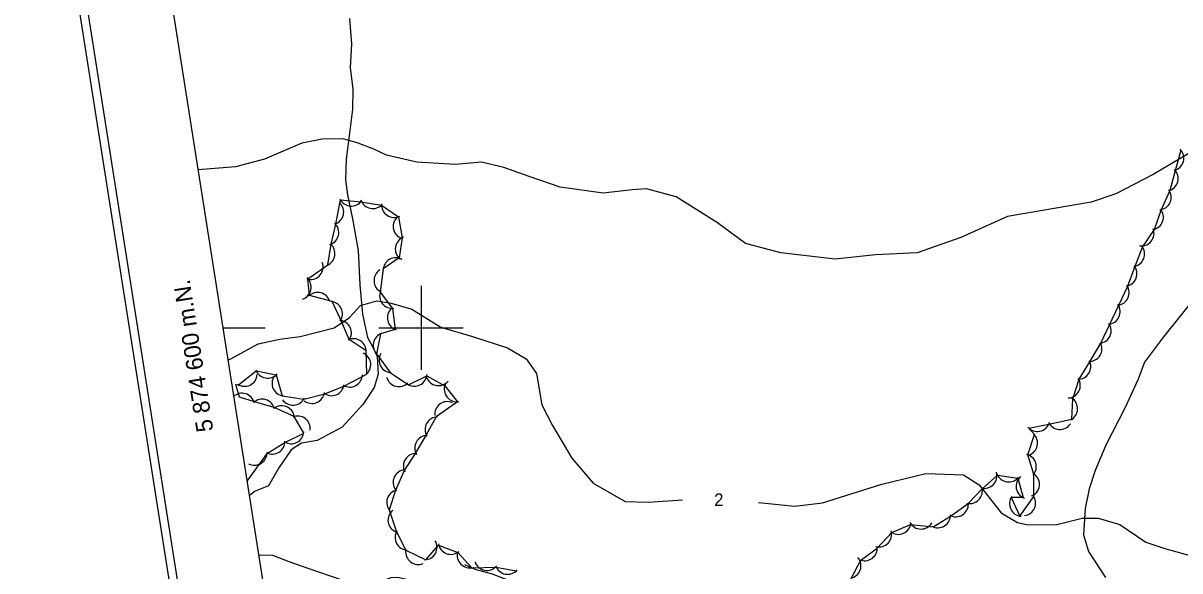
# Model space of a CAD drawing. Extents: x 646142 to 649934, y 5874075 to 5876351.
# Drawn here: x 646305.4 to 646580.4, y 5874542.2 to 5874672.4 of the extents above; entities that cross this region are included whole.
import ezdxf

# ---------------------------------------------------------------- set-up
doc = ezdxf.new("R2010")
doc.units = 0
for name, color, linetype in [('Niveau 2', 7, 'Continuous'), ('Niveau 22', 7, 'Continuous'), ('Niveau 44', 7, 'Continuous'), ('Niveau 60', 7, 'Continuous'), ('Niveau 61', 7, 'Continuous')]:
    doc.layers.add(name, color=color, linetype=linetype)

msp = doc.modelspace()

# ---------------------------------------------------------------- linework, layer by layer
at = {"layer": 'Niveau 2'}
for points in [[(646582.34, 5874641.37), (646574.04, 5874636.46), (646565.12, 5874631.85), (646559.28, 5874629.85), (646539.41, 5874626.48), (646528.28, 5874621.46), (646517.97, 5874617.8), (646507.99, 5874617.35), (646498.41, 5874616.34), (646485.55, 5874617.79), (646477.1, 5874620.06), (646470.45, 5874624.96), (646460.61, 5874631.13), (646453.61, 5874633.05), (646450.21, 5874632.83), (646443.31, 5874631.99), (646433.04, 5874633.41), (646425.74, 5874636.01), (646419.66, 5874638.12), (646414.36, 5874639.35), (646408.15, 5874638.85), (646399, 5874639.42), (646391.77, 5874641.08), (646388.77, 5874642.44), (646385.04, 5874643.91), (646381.47, 5874644.92), (646376.51, 5874644.82), (646371.68, 5874643.9), (646362.78, 5874640.06), (646355.89, 5874638.27), (646347.05, 5874637.56)], [(646354.16, 5874592.42), (646354.76, 5874592.63), (646361.3, 5874596.21), (646366.4, 5874597.28), (646371.25, 5874597.93), (646379.36, 5874599.98), (646383.01, 5874602.48), (646385.64, 5874605.3), (646389.52, 5874606.41), (646392.93, 5874605.89), (646397.82, 5874604.43), (646404.74, 5874600.13), (646412.25, 5874597.93), (646420.55, 5874595.25), (646425, 5874592.65), (646427.43, 5874589.14), (646428.71, 5874581.68), (646431.25, 5874576.77), (646435.81, 5874569.02), (646440.93, 5874563.07), (646448.49, 5874558.7), (646453.98, 5874558.56), (646462.12, 5874559.07)], [(646480.21, 5874558.48), (646488.86, 5874557.61), (646495.41, 5874558.37), (646509.57, 5874562.83), (646519.99, 5874565.33), (646528.98, 5874565.05), (646532.66, 5874562.69), (646537.88, 5874555.97), (646541.79, 5874553.68), (646544.25, 5874553.12), (646551.14, 5874553.26), (646557.15, 5874554.75), (646560.99, 5874554.71), (646566.13, 5874553.24), (646572.31, 5874549.01), (646576.8, 5874547.49), (646584.47, 5874545.34), (646589.04, 5874542.81), (646592.79, 5874540.28)]]:
    msp.add_lwpolyline(points, dxfattribs=at)
at = {"layer": 'Niveau 22'}
for points in [[(646382.98, 5874673.53), (646383.49, 5874667.44), (646383.12, 5874661.87), (646383.78, 5874656.73), (646383.7, 5874652), (646382.99, 5874646.27), (646382.2, 5874640.06), (646382.01, 5874635.2), (646382.55, 5874631.58), (646383.73, 5874625.88), (646385.06, 5874618.36), (646385.46, 5874610.19), (646386.12, 5874603.21), (646387.26, 5874597.67), (646388.47, 5874595.53), (646389.59, 5874593.15), (646389.8, 5874588.95), (646388.88, 5874585.83), (646386.16, 5874581.76), (646381.22, 5874576.36), (646375.28, 5874573.22), (646371.59, 5874572.6), (646369.15, 5874571.02), (646366.22, 5874566.69), (646363.75, 5874562.41), (646360.58, 5874561.12), (646359.24, 5874560.13)], [(646584.25, 5874607.56), (646576.45, 5874597.85), (646572, 5874591.82), (646570.45, 5874587.8), (646567.35, 5874581.06), (646562.79, 5874572.07), (646560.22, 5874566.08), (646558.81, 5874561.71), (646557.9, 5874557.03), (646557.48, 5874550.73), (646558.63, 5874546.81), (646562.68, 5874540.64)], [(646361.46, 5874546.01), (646364.69, 5874545.92), (646368.54, 5874544.44), (646375.14, 5874542.11), (646382.57, 5874539.6), (646386.15, 5874538.57), (646388.59, 5874538.75), (646391.63, 5874540.15), (646392.88, 5874540.59), (646394.5, 5874540.71), (646396.88, 5874540.18), (646400.64, 5874538.35), (646403.36, 5874537.84), (646405.24, 5874538.18), (646407.73, 5874538.63), (646410.84, 5874539.21)], [(646437.73, 5874531.02), (646434.3, 5874533.82), (646426.76, 5874537.59), (646416.97, 5874541.41), (646412.86, 5874542.5), (646410.4, 5874543.6)]]:
    msp.add_lwpolyline(points, dxfattribs=at)
at = {"layer": 'Niveau 44'}
for points in [[(646545.65, 5874559.86), (646545.67, 5874565.18), (646544.22, 5874569.81), (646545.8, 5874574.59), (646544.49, 5874576.15), (646549.25, 5874577.1), (646554.69, 5874578.24), (646554.96, 5874583.09), (646556.42, 5874587.78), (646558.99, 5874591.89), (646561.62, 5874596.35), (646563.69, 5874600.74), (646565.88, 5874605.39), (646567.95, 5874609.78), (646569.75, 5874614.63), (646571.5, 5874619.16), (646574.32, 5874623.41), (646575.94, 5874627.98), (646578.07, 5874632.7), (646579.34, 5874637.38), (646580.68, 5874642.35)], [(646356.83, 5874583.47), (646355.98, 5874586.49), (646356.64, 5874586.43), (646360.82, 5874589.74), (646365.59, 5874588.82), (646367.02, 5874583.83), (646372.1, 5874583.05), (646377.11, 5874584.33), (646381.62, 5874586.13), (646387.08, 5874589.01), (646386.95, 5874594.51), (646382.93, 5874597.22), (646380.94, 5874601.87), (646378.86, 5874606.26), (646373.51, 5874607.7), (646373.09, 5874611.67), (646377.87, 5874614.97), (646378.6, 5874619.9), (646379.73, 5874624.63), (646380.84, 5874630.4), (646385.68, 5874629.99), (646390.61, 5874629.13), (646394.63, 5874626.42), (646395.51, 5874621.41), (646394.76, 5874616.62), (646391.02, 5874614.04), (646390.27, 5874608.44), (646393.25, 5874604.61), (646393.81, 5874599.6), (646390.4, 5874598.58), (646389.41, 5874593.83), (646392.62, 5874589.37), (646397, 5874586.47), (646401.36, 5874588.6), (646405.62, 5874586.19), (646408.66, 5874582.41), (646403.58, 5874578.79), (646401.23, 5874574.54), (646398.63, 5874570.12), (646396.01, 5874566.04), (646393.9, 5874561.32), (646392.43, 5874556.69), (646394.16, 5874551.47), (646396.39, 5874547.16), (646401.14, 5874544.85), (646404.18, 5874548.34), (646408.71, 5874546.6), (646412.05, 5874542.96), (646417.86, 5874543.1), (646422.63, 5874542.19)], [(646358.69, 5874563.5), (646363.53, 5874570.19), (646367.65, 5874572.75), (646372.11, 5874574.98), (646369.81, 5874578.89), (646365.07, 5874581.04), (646360.41, 5874582.41), (646356.83, 5874583.47)], [(646502.3, 5874540.52), (646504.51, 5874544.75), (646508.44, 5874547.6), (646511.93, 5874551.29), (646516.38, 5874553.23), (646521.7, 5874552.66), (646525.84, 5874555.21), (646530.04, 5874558.24), (646533.4, 5874561.74), (646537.03, 5874564.94), (646541.84, 5874564.25), (646543.14, 5874559.63), (646540.26, 5874559.61), (646542.33, 5874555.22), (646545.65, 5874559.86)]]:
    msp.add_lwpolyline(points, dxfattribs=at)
for centre, start, end in [((646578.31, 5874640.33), 284.8776, 44.8555), ((646577, 5874635.5), 284.8776, 44.8555), ((646575.31, 5874631.04), 276.5397, 36.5176), ((646378.61, 5874627.54), 286.5937, 46.5717), ((646383.41, 5874631.95), 205.1498, 325.1278), ((646388.54, 5874631.35), 198.4307, 318.4087), ((646393.61, 5874629.24), 176.0043, 295.9823), ((646573.46, 5874626.28), 280.5352, 40.5131), ((646396.35, 5874624.12), 127.4303, 247.4083), ((646377.45, 5874622.67), 286.5937, 46.5717), ((646571.24, 5874622.46), 261.0672, 21.0452), ((646376.54, 5874617.66), 290.3155, 50.2934), ((646396.88, 5874618.74), 111.1689, 231.1469), ((646568.98, 5874617.53), 278.9076, 38.8855), ((646373.71, 5874614.47), 260.8002, 20.7782), ((646394, 5874613.67), 58.8648, 178.8427), ((646567.18, 5874612.86), 278.9076, 38.8855), ((646370.87, 5874609.65), 288.3434, 48.3214), ((646391.82, 5874611.22), 122.4562, 242.4341), ((646565.32, 5874608.34), 274.7897, 34.7676), ((646375.44, 5874605.41), 16.2022, 136.1801), ((646378.31, 5874603.31), 325.2918, 85.2698), ((646393.15, 5874607.61), 157.8899, 277.8678), ((646394.99, 5874602.36), 132.8754, 252.8533), ((646563.19, 5874603.82), 274.7897, 34.7676), ((646380.44, 5874598.79), 325.2918, 85.2698), ((646561.06, 5874599.29), 274.7897, 34.7676), ((646391.63, 5874595.84), 108.2314, 228.2094), ((646383.96, 5874594.4), 356.0188, 115.9968), ((646558.86, 5874595.01), 268.0468, 28.0248), ((646385.05, 5874591.21), 306.6563, 66.6342), ((646393.01, 5874592.35), 148.5658, 268.5438), ((646363.54, 5874591.01), 199.1196, 319.0976), ((646556.21, 5874590.77), 268.0468, 28.0248), ((646358.05, 5874589.08), 235.8878, 355.8658), ((646367.58, 5874586.78), 145.2978, 265.2758), ((646383.06, 5874588.9), 239.0913, 359.0693), ((646394.72, 5874589.01), 196.2102, 316.1881), ((646398.41, 5874589.12), 236.0947, 356.0726), ((646404.13, 5874589.25), 199.5161, 319.4941), ((646553.72, 5874586.32), 272.0185, 31.9965), ((646357.45, 5874581.45), 13.5643, 133.5422), ((646374.07, 5874585.01), 231.7415, 351.7194), ((646378.71, 5874586.86), 231.7415, 351.7194), ((646408.51, 5874585.41), 158.8249, 278.8028), ((646362.24, 5874580.03), 13.5643, 133.5422), ((646366.88, 5874578.47), 9.5482, 129.5261), ((646369.54, 5874584.61), 214.6335, 334.6115), ((646406.24, 5874579.45), 66.275, 186.2529), ((646553.07, 5874580.76), 296.811, 56.7889), ((646370.68, 5874576.02), 352.9348, 112.9128), ((646403.95, 5874575.81), 91.0219, 210.9998), ((646546.53, 5874578.35), 221.2378, 341.2157), ((646551.86, 5874578.83), 205.8886, 325.8666), ((646369.14, 5874575.43), 237.4305, 357.4084), ((646401.52, 5874571.44), 91.0219, 210.9998), ((646543.56, 5874572.59), 287.8314, 47.8093), ((646360.41, 5874570.33), 241.8883, 1.8663), ((646364.66, 5874572.97), 241.8883, 1.8663), ((646398.8, 5874567.13), 87.2307, 207.2086), ((646543.26, 5874566.97), 317.4034, 77.3814), ((646396.36, 5874563.24), 102.3503, 222.3283), ((646533.91, 5874564.82), 256.1842, 16.1621), ((646539.69, 5874566.34), 201.8355, 321.8134), ((646544.01, 5874562.8), 291.9533, 51.9312), ((646544.45, 5874562.33), 130.1768, 250.1548), ((646394.84, 5874558.47), 102.3503, 222.3283), ((646530.44, 5874561.21), 256.1842, 16.1621), ((646542.89, 5874558.17), 145.2644, 265.2424), ((646543.09, 5874558.31), 277.2055, 37.1834), ((646527.1, 5874558.06), 241.683, 1.661), ((646395.14, 5874554.25), 128.5613, 248.5393), ((646522.84, 5874555.44), 241.683, 1.661), ((646396.84, 5874550.12), 147.28, 267.2579), ((646508.85, 5874550.88), 255.8077, 15.7856), ((646513.45, 5874553.88), 233.4845, 353.4625), ((646518.83, 5874555.14), 208.9412, 328.9191), ((646400.8, 5874547.84), 270.4299, 30.4079), ((646407.08, 5874549.12), 189.0318, 309.0097), ((646399.32, 5874546.72), 173.2749, 293.2529), ((646411.57, 5874545.92), 165.3094, 285.2873), ((646505.44, 5874547.6), 245.9189, 5.8968), ((646415.66, 5874545.31), 199.2417, 319.2196), ((646420.58, 5874544.38), 199.2417, 319.2196), ((646501.57, 5874543.43), 280.3079, 40.2858)]:
    msp.add_arc(centre, 3, start, end, dxfattribs=at)
at = {"layer": 'Niveau 60'}
msp.add_line((646352.96, 5874600), (646362.96, 5874600), dxfattribs=at)
for points in [[(646142.26, 5875797.64), (649662.59, 5876351.49), (649933.58, 5874629.01), (646413.32, 5874074.83), (646142.26, 5875797.64)], [(646144.55, 5875795.97), (649660.92, 5876349.21), (649931.28, 5874630.65), (646414.98, 5874077.12), (646144.55, 5875795.97)]]:
    msp.add_lwpolyline(points, dxfattribs=at)
msp.add_lwpolyline([(646167.42, 5875779.32), (649130.97, 5876245.57), (649395.18, 5874566.24), (646431.63, 5874099.99)], close=True, dxfattribs=at)
msp.add_lwpolyline([(646167.42, 5875779.32), (649130.97, 5876245.57), (649395.18, 5874566.24), (646431.63, 5874099.99)], close=True, dxfattribs=at)
at = {"layer": 'Niveau 61'}
for points in [[(646400, 5874610), (646400, 5874600), (646400, 5874590)], [(646390, 5874600), (646400, 5874600), (646410, 5874600)]]:
    msp.add_lwpolyline(points, dxfattribs=at)

# ---------------------------------------------------------------- texts
at = {"layer": 'Niveau 2'}
msp.add_text('2', height=3, rotation=0.8495, dxfattribs=at).set_placement((646469.69, 5874557.6))
at = {"layer": 'Niveau 61'}
msp.add_text('5 874 600 m.N.', height=4, rotation=98.9411, dxfattribs=at).set_placement((646350.65, 5874575.55))

doc.saveas('drawing.dxf')
